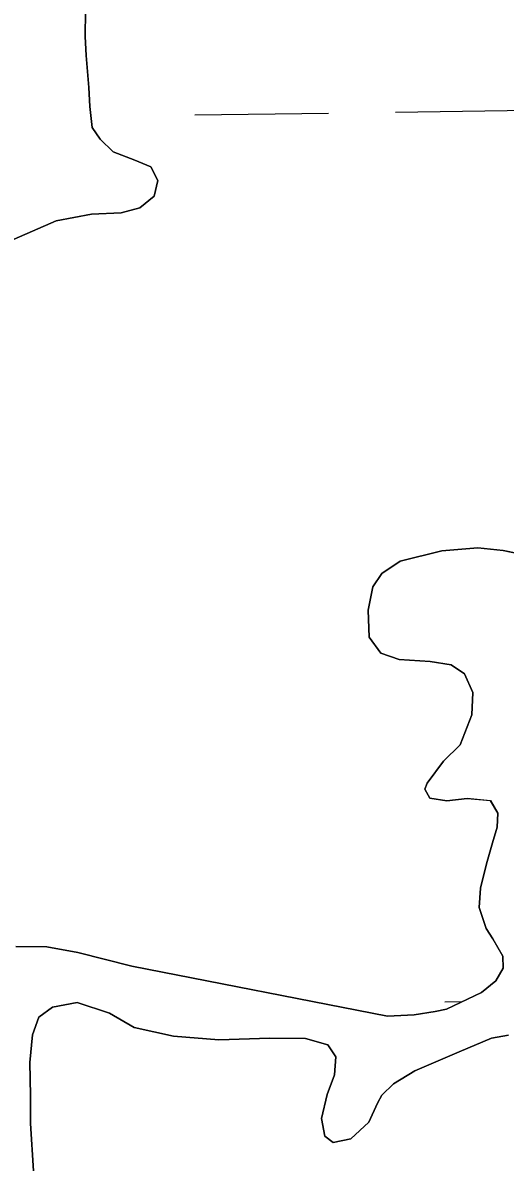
# Model space of a CAD drawing. Extents: x 3767014 to 3805179, y 361544 to 387384.
# Drawn here: x 3785327.4 to 3785442.7, y 368677.4 to 368950.2 of the extents above; entities that cross this region are included whole.
import ezdxf

# ---------------------------------------------------------------- set-up
doc = ezdxf.new("R2010")
doc.units = 0
for name, color, linetype in [('V-RIVR-EDGE', 7, 'Continuous'), ('V-TOPO-SHOR', 7, 'Continuous'), ('V-WETL-SWMP', 7, 'Continuous')]:
    doc.layers.add(name, color=color, linetype=linetype)

msp = doc.modelspace()

# ---------------------------------------------------------------- linework, layer by layer
at = {"layer": 'V-RIVR-EDGE'}
msp.add_spline([(3785266.865, 377529.211), (3785342.8, 377494.248), (3785391.258, 377467.439), (3785439.72, 377442.249), (3785475.246, 377418.707), (3785525.316, 377389.469), (3785575.383, 377359.422), (3785621.413, 377331.811), (3785722.351, 377269.288), (3785796.661, 377231.094), (3785852.385, 377199.415), (3785928.324, 377166.069), (3785964.678, 377149.804), (3786028.506, 377124.576), (3786060.018, 377113.175), (3786092.316, 377092.068), (3786117.34, 377073.405), (3786135.083, 377053.143), (3786154.458, 377039.347), (3786176.258, 377024.735), (3786206.946, 377006.867), (3786256.211, 376979.248), (3786328.098, 376942.677), (3786374.949, 376919.917), (3786491.265, 376862.208), (3786553.467, 376833.749), (3786619.713, 376805.279), (3786729.589, 376759.718), (3786796.656, 376736.099), (3786845.136, 376718.187), (3786867.767, 376712.469), (3787003.51, 376661.992), (3787089.16, 376631.048), (3787163.496, 376603.367), (3787230.559, 376578.13), (3787257.223, 376568.359), (3787300.044, 376551.27), (3787354.992, 376532.533), (3787409.127, 376512.181), (3787544.074, 376466.558), (3787612.756, 376442.126), (3787657.197, 376425.841), (3787730.724, 376398.162), (3787781.63, 376380.244), (3787834.96, 376361.511), (3787891.524, 376341.961), (3787940, 376322.432), (3787998.976, 376297.215), (3788050.697, 376281.721), (3788117.768, 376259.719), (3788176.757, 376240.164), (3788221.198, 376223.879), (3788259.981, 376209.226), (3788406.252, 376164.383), (3788541.215, 376125.23), (3788606.67, 376104.041), (3788679.39, 376077.173), (3788748.889, 376055.974), (3788871.693, 376005.528), (3788969.454, 375966.467), (3789047.013, 375933.926), (3789119.723, 375903.014), (3789155.253, 375881.09), (3789182.716, 375867.274), (3789214.225, 375854.256), (3789257.04, 375834.74), (3789281.286, 375828.21), (3789303.105, 375821.686), (3789328.955, 375809.491), (3789367.724, 375789.177), (3789414.577, 375767.225), (3789468.708, 375745.255), (3789509.105, 375728.981), (3789555.157, 375710.266), (3789585.849, 375694.015), (3789620.578, 375675.328), (3789681.97, 375646.062), (3789753.859, 375610.3), (3789792.633, 375591.603), (3789842.712, 375566.408), (3789897.64, 375539.584), (3789938.019, 375516.03), (3789968.727, 375506.25), (3790004.289, 375497.265), (3790030.972, 375494.773), (3790047.128, 375487.455), (3790077.007, 375469.589), (3790124.633, 375433.077), (3790192.442, 375382.768), (3790252.165, 375332.478), (3790290.91, 375302.459), (3790337.741, 375271.611), (3790406.357, 375220.491), (3790469.329, 375175.855), (3790570.248, 375106.054), (3790647.751, 375050.868), (3790691.367, 375028.115), (3790744.667, 374997.251), (3790806.838, 374955.852), (3790873.863, 374915.249), (3790932, 374877.903), (3791002.231, 374825.97), (3791052.265, 374782.175), (3791082.927, 374753.793), (3791131.331, 374705.149), (3791170.05, 374664.616), (3791192.631, 374638.681), (3791220.891, 374620.01), (3791288.67, 374557.569), (3791322.577, 374533.223), (3791362.944, 374504.817), (3791396.042, 374480.473), (3791434.785, 374449.645), (3791482.407, 374411.517), (3791534.052, 374365.291), (3791646.192, 374254.216), (3791707.514, 374196.644), (3791738.968, 374161.791), (3791773.65, 374123.694), (3791803.497, 374092.888), (3791829.321, 374070.18), (3791830.912, 374059.662), (3791837.316, 374032.958), (3791849.409, 374017.562), (3791884.123, 373992.405), (3791930.977, 373971.262), (3791954.393, 373955.838), (3791993.134, 373924.202), (3792026.979, 373874.785), (3792047.912, 373836.722), (3792063.186, 373799.482), (3792086.509, 373746.857), (3792112.249, 373690.181), (3792141.261, 373648.864), (3792158.993, 373624.558), (3792177.552, 373607.528), (3792214.702, 373586.409), (3792255.083, 373563.665), (3792301.119, 373538.48), (3792346.34, 373510.871), (3792382.671, 373485.71), (3792422.225, 373455.689), (3792479.537, 373411.875), (3792548.144, 373356.711), (3792619.168, 373298.307), (3792672.431, 373252.077), (3792709.534, 373212.357), (3792750.656, 373162.113), (3792839.385, 373068.08), (3792888.572, 373008.92), (3792945.027, 372945.699), (3792999.062, 372884.91), (3793053.898, 372820.884), (3793149.89, 372720.363), (3793208.761, 372653.092), (3793261.195, 372598.777), (3793315.232, 372538.796), (3793358.792, 372493.399), (3793409.592, 372432.618), (3793462.809, 372367.787), (3793498.283, 372323.219), (3793536.997, 372280.26), (3793578.124, 372232.443), (3793604.724, 372196.792), (3793668.438, 372125.466), (3793703.128, 372090.604), (3793760.41, 372034.66), (3793806.384, 371984.404), (3793839.438, 371942.268), (3793939.427, 371823.136), (3793981.333, 371763.186), (3794029.674, 371688.662), (3794050.609, 371651.408), (3794073.177, 371620.62), (3794178.796, 371488.535), (3794237.625, 371404.28), (3794268.243, 371358.106), (3794301.293, 371314.353), (3794332.724, 371269.794), (3794395.613, 371192), (3794429.476, 371149.862), (3794472.201, 371093.953), (3794523.788, 371024.274), (3794601.175, 370922.181), (3794640.679, 370871.942), (3794687.421, 370805.509), (3794733.389, 370752.828), (3794829.339, 370635.323), (3794895.463, 370557.521), (3794959.948, 370470.826), (3795013.158, 370403.569), (3795070.394, 370329.023), (3795159.854, 370203.448), (3795225.98, 370126.454), (3795296.13, 370041.363), (3795379.18, 369940.065), (3795459.001, 369841.201), (3795508.163, 369772.337), (3795554.103, 369708.333), (3795661.315, 369566.538), (3795715.338, 369500.897), (3795762.105, 369444.169), (3795798.366, 369390.703), (3795915.247, 369234.327), (3795963.601, 369165.465), (3796028.082, 369077.153), (3796043.387, 369052.853), (3796054.672, 369037.459), (3796077.242, 369007.48), (3796148.213, 368927.239), (3796183.677, 368878.627), (3796226.382, 368814.631), (3796275.531, 368740.105), (3796314.222, 368688.25), (3796353.714, 368633.158), (3796401.268, 368567.533), (3796456.873, 368487.33), (3796513.292, 368409.551), (3796545.533, 368365.8), (3796626.113, 368246.716), (3796670.449, 368188.377), (3796704.298, 368140.578), (3796751.041, 368074.145), (3796787.308, 368023.105), (3796838.907, 367958.278), (3796844.528, 367942.09), (3796845.295, 367925.104), (3796846.094, 367921.059), (3796852.559, 367919.425), (3796863.071, 367918.59), (3796875.166, 367904.003), (3796903.398, 367874.01), (3796931.629, 367844.017), (3796952.579, 367812.424), (3796982.392, 367767.87), (3797007.371, 367730.606), (3797037.194, 367690.095), (3797062.185, 367657.684), (3797075.869, 367631.77), (3797095.223, 367609.078), (3797126.665, 367569.372), (3797156.484, 367527.244), (3797212.099, 367451.085), (3797254.808, 367388.706), (3797302.183, 367327.228)], degree=3, dxfattribs=at)
at = {"layer": 'V-TOPO-SHOR'}
for points in [[(3785342.324, 368953.058), (3785342.281, 368946.961), (3785342.49, 368942.421), (3785343.162, 368934.792), (3785343.371, 368930.252), (3785343.979, 368925.234), (3785345.886, 368922.477), (3785348.958, 368919.457), (3785354.135, 368917.456), (3785357.95, 368915.809), (3785359.675, 368912.561), (3785358.798, 368908.864), (3785355.384, 368906.071), (3785350.866, 368904.895), (3785343.811, 368904.527), (3785335.336, 368902.962), (3785325.287, 368898.555)], [(3785325.686, 368729.64), (3785333.139, 368729.533), (3785340.524, 368728.167), (3785353.474, 368724.909), (3785414.526, 368712.967), (3785420.904, 368713.319), (3785425.913, 368714.12), (3785428.611, 368714.671), (3785437.026, 368718.65), (3785440.44, 368721.446), (3785442.203, 368724.487), (3785442.133, 368727.293), (3785439.709, 368731.489), (3785438.099, 368733.963), (3785436.428, 368738.954), (3785436.796, 368743.607), (3785438.201, 368749.35), (3785439.625, 368754.416), (3785440.79, 368758.121), (3785440.901, 368761.511), (3785439.182, 368764.466), (3785433.559, 368765.007), (3785428.735, 368764.403), (3785424.656, 368765.076), (3785423.443, 368767.173), (3785423.988, 368768.64), (3785427.922, 368773.864), (3785431.887, 368777.831), (3785434.712, 368784.964), (3785434.965, 368790.291), (3785432.92, 368794.789), (3785429.772, 368796.935), (3785424.721, 368797.683), (3785417.357, 368798.176), (3785412.966, 368799.714), (3785410.162, 368803.513), (3785409.904, 368809.991), (3785411.026, 368815.533), (3785413.173, 368818.683), (3785417.549, 368821.691), (3785427.55, 368824.165), (3785436.143, 368824.862), (3785442.158, 368824.235), (3785451.298, 368822.332)], [(3785443.469, 368708.457), (3785439.422, 368707.777), (3785431.666, 368704.49), (3785421.039, 368699.97), (3785415.989, 368696.847), (3785413.152, 368694.164), (3785412.136, 368692.204), (3785410.119, 368687.705), (3785405.767, 368683.728), (3785401.532, 368682.847), (3785399.56, 368684.348), (3785398.777, 368688.586), (3785400.086, 368694.326), (3785401.907, 368699.016), (3785402.187, 368703.28), (3785400.281, 368706.135), (3785394.921, 368707.646), (3785386.405, 368707.726), (3785374.224, 368707.329), (3785363.365, 368708.222), (3785354.026, 368710.313), (3785348.136, 368713.747), (3785340.336, 368716.264), (3785334.462, 368715.15), (3785331.23, 368712.75), (3785329.69, 368708.552), (3785329.078, 368701.957), (3785329.178, 368694.025), (3785329.246, 368687.353), (3785329.911, 368676.05)]]:
    msp.add_lwpolyline(points, dxfattribs=at)
at = {"layer": 'V-WETL-SWMP'}
for p, q in [((3785342.281, 368946.962), (3785342.324, 368953.058)), ((3785342.49, 368942.42), (3785342.281, 368946.962)), ((3785343.162, 368934.793), (3785342.49, 368942.42)), ((3785343.371, 368930.251), (3785343.162, 368934.793)), ((3785343.978, 368925.235), (3785343.371, 368930.251)), ((3785368.483, 368928.239), (3785400.48, 368928.683)), ((3785416.479, 368928.905), (3785448.476, 368929.35)), ((3785345.885, 368922.477), (3785343.978, 368925.235)), ((3785348.958, 368919.457), (3785345.885, 368922.477)), ((3785354.136, 368917.456), (3785348.958, 368919.457)), ((3785357.95, 368915.809), (3785354.136, 368917.456)), ((3785359.674, 368912.562), (3785357.95, 368915.809)), ((3785358.798, 368908.864), (3785359.674, 368912.562)), ((3785355.384, 368906.071), (3785358.798, 368908.864)), ((3785335.337, 368902.963), (3785343.812, 368904.527)), ((3785343.812, 368904.527), (3785350.866, 368904.895)), ((3785350.866, 368904.895), (3785355.384, 368906.071)), ((3785325.287, 368898.555), (3785335.337, 368902.963)), ((3785436.144, 368824.861), (3785427.55, 368824.165)), ((3785442.158, 368824.235), (3785436.144, 368824.861)), ((3785427.55, 368824.165), (3785417.55, 368821.692)), ((3785451.299, 368822.332), (3785442.158, 368824.235)), ((3785417.55, 368821.692), (3785413.173, 368818.682)), ((3785413.173, 368818.682), (3785411.026, 368815.533)), ((3785411.026, 368815.533), (3785409.905, 368809.99)), ((3785409.905, 368809.99), (3785410.162, 368803.514)), ((3785410.162, 368803.514), (3785412.965, 368799.714)), ((3785412.965, 368799.714), (3785417.356, 368798.177)), ((3785417.356, 368798.177), (3785424.721, 368797.682)), ((3785424.721, 368797.682), (3785429.771, 368796.936)), ((3785429.771, 368796.936), (3785432.92, 368794.789)), ((3785432.92, 368794.789), (3785434.966, 368790.292)), ((3785434.966, 368790.292), (3785434.711, 368784.964)), ((3785434.711, 368784.964), (3785431.887, 368777.832)), ((3785431.887, 368777.832), (3785427.922, 368773.864)), ((3785427.922, 368773.864), (3785423.988, 368768.639)), ((3785423.988, 368768.639), (3785423.443, 368767.174)), ((3785423.443, 368767.174), (3785424.656, 368765.076)), ((3785424.656, 368765.076), (3785428.736, 368764.403)), ((3785428.736, 368764.403), (3785433.559, 368765.006)), ((3785433.559, 368765.006), (3785439.183, 368764.467)), ((3785439.183, 368764.467), (3785440.901, 368761.51)), ((3785440.901, 368761.51), (3785440.791, 368758.121)), ((3785440.791, 368758.121), (3785439.625, 368754.416)), ((3785439.625, 368754.416), (3785438.202, 368749.35)), ((3785438.202, 368749.35), (3785436.796, 368743.607)), ((3785436.796, 368743.607), (3785436.427, 368738.954)), ((3785436.427, 368738.954), (3785438.099, 368733.964)), ((3785438.099, 368733.964), (3785439.708, 368731.489)), ((3785333.138, 368729.534), (3785325.686, 368729.64)), ((3785340.525, 368728.168), (3785333.138, 368729.534)), ((3785439.708, 368731.489), (3785442.133, 368727.292)), ((3785353.473, 368724.908), (3785340.525, 368728.168)), ((3785442.133, 368727.292), (3785442.203, 368724.488)), ((3785414.526, 368712.968), (3785353.473, 368724.908)), ((3785442.203, 368724.488), (3785440.439, 368721.445)), ((3785440.439, 368721.445), (3785437.025, 368718.651)), ((3785437.025, 368718.651), (3785428.61, 368714.67)), ((3785334.461, 368715.151), (3785340.335, 368716.264)), ((3785340.335, 368716.264), (3785348.137, 368713.747)), ((3785428.275, 368716.445), (3785432.485, 368716.503)), ((3785331.231, 368712.749), (3785334.461, 368715.151)), ((3785348.137, 368713.747), (3785354.027, 368710.313)), ((3785420.903, 368713.319), (3785414.526, 368712.968)), ((3785425.914, 368714.12), (3785420.903, 368713.319)), ((3785428.61, 368714.67), (3785425.914, 368714.12)), ((3785329.69, 368708.551), (3785331.231, 368712.749)), ((3785354.027, 368710.313), (3785363.366, 368708.222)), ((3785329.078, 368701.957), (3785329.69, 368708.551)), ((3785363.366, 368708.222), (3785374.224, 368707.329)), ((3785374.224, 368707.329), (3785386.405, 368707.726)), ((3785386.405, 368707.726), (3785394.921, 368707.646)), ((3785394.921, 368707.646), (3785400.28, 368706.134)), ((3785431.667, 368704.49), (3785439.422, 368707.778)), ((3785439.422, 368707.778), (3785443.469, 368708.458)), ((3785400.28, 368706.134), (3785402.188, 368703.279)), ((3785329.178, 368694.026), (3785329.078, 368701.957)), ((3785402.188, 368703.279), (3785401.907, 368699.015)), ((3785421.039, 368699.971), (3785431.667, 368704.49)), ((3785415.989, 368696.847), (3785421.039, 368699.971)), ((3785401.907, 368699.015), (3785400.087, 368694.326)), ((3785413.153, 368694.165), (3785415.989, 368696.847)), ((3785329.246, 368687.352), (3785329.178, 368694.026)), ((3785400.087, 368694.326), (3785398.778, 368688.585)), ((3785412.137, 368692.205), (3785413.153, 368694.165)), ((3785410.119, 368687.704), (3785412.137, 368692.205)), ((3785398.778, 368688.585), (3785399.56, 368684.348)), ((3785329.912, 368676.049), (3785329.246, 368687.352)), ((3785405.767, 368683.727), (3785410.119, 368687.704)), ((3785399.56, 368684.348), (3785401.532, 368682.848)), ((3785401.532, 368682.848), (3785405.767, 368683.727))]:
    msp.add_line(p, q, dxfattribs=at)

doc.saveas('drawing.dxf')
